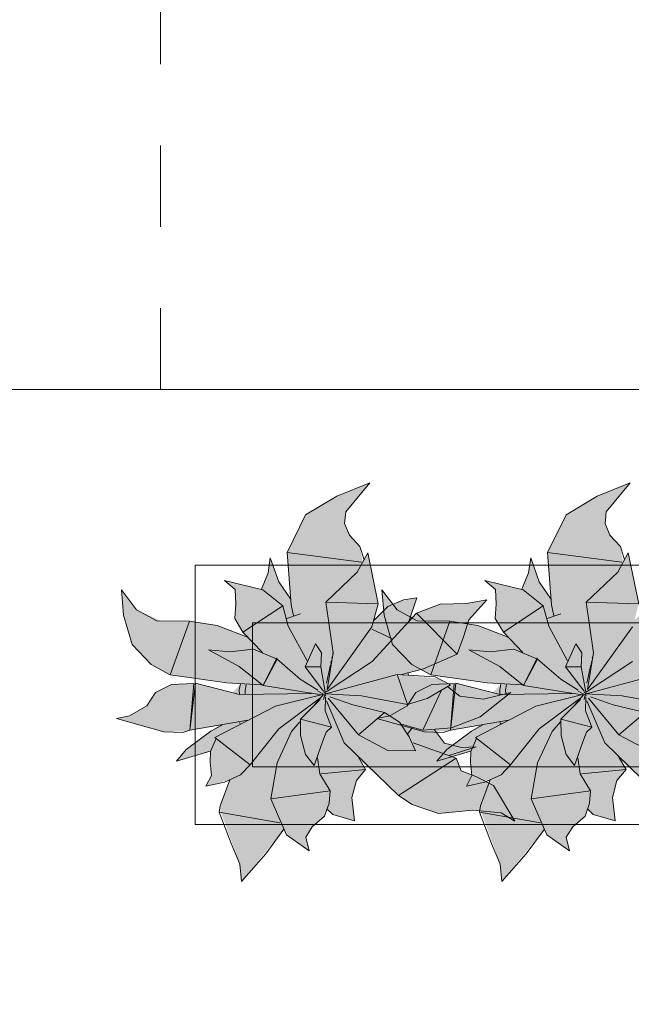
# Model space of a CAD drawing. Header units: millimetres. Extents: x -59761 to 112741, y -57975 to 46221.
# Tile 409 of 421: x 93136 to 94198, y -10067 to -8358. Entities that reach past the tile are written whole.
import ezdxf

# ---------------------------------------------------------------- set-up
doc = ezdxf.new("R2010")
doc.units = ezdxf.units.MM
for name, pattern in [('короткая штриховая', [282.222222, 141.111111, -141.111111]), ('Штриховая', [564.444447, 282.222223, -282.222223]), ('Штрихпунктирная', [670.277762, 352.777767, -176.388884, 0, -141.111112])]:
    doc.linetypes.add(name, pattern=pattern)
for name, color, linetype in [('Интерьер - Мебель', 7, 'Continuous'), ('Элемент модели - Границы зон', 7, 'Continuous'), ('Элемент Модели - Зона', 7, 'Continuous'), ('Элемент Модели - Оси', 2, 'Continuous')]:
    doc.layers.add(name, color=color, linetype=linetype)

msp = doc.modelspace()

# ---------------------------------------------------------------- hatches: boundary and pattern name
at = {"layer": 'Интерьер - Мебель', "linetype": 'Continuous', "lineweight": 0}
for points in [[(93743.98, -9161.92), (93686.73, -9185.35), (93632.41, -9217.93), (93600.55, -9283.32), (93605.94, -9363.23), (93587.18, -9335.48), (93571.09, -9292.44), (93567.46, -9318.31), (93555.83, -9346.91), (93491.69, -9331.79), (93510.3, -9347.31), (93510.01, -9390.13), (93509.41, -9397.7), (93523.73, -9421.11), (93531.78, -9430.06), (93477.88, -9409.55), (93437.09, -9403.05), (93381, -9401.64), (93339.27, -9382.62), (93312.79, -9347.87), (93316.61, -9391.67), (93331.32, -9442.88), (93364.6, -9477.57), (93397.64, -9495.58), (93519.42, -9511.28), (93505.52, -9526.55), (93441.42, -9509.89), (93399.47, -9511.92), (93371.68, -9526.25), (93356.81, -9548.96), (93326.67, -9566.58), (93304.35, -9571.37), (93386.63, -9594.15), (93425.61, -9593.45), (93482.07, -9582.69), (93430.3, -9621.28), (93408.15, -9645.3), (93467.48, -9628.39), (93467.7, -9658.32), (93468.87, -9669.92), (93459.53, -9688.65), (93500.95, -9677.55), (93483.28, -9728.17), (93518.22, -9823.85), (93521.04, -9853.92), (93594.94, -9763.36), (93599.06, -9773.04), (93638.64, -9800.8), (93632.7, -9776.97), (93644.05, -9759.2), (93665.38, -9740.68), (93669.42, -9729.36), (93679.73, -9737.6), (93717.47, -9749.02), (93712.9, -9708.18), (93720.48, -9678.66), (93736.61, -9659.87), (93724.83, -9641.14), (93793.61, -9704.8), (93817.43, -9720.6), (93863.22, -9735.87), (93922.71, -9730.08), (93971.96, -9734.85), (93995.35, -9749.34), (93958.5, -9687.54), (93902.56, -9661.9), (93893.86, -9640.06), (93881.17, -9635.1), (93928.36, -9620.11), (93903.19, -9621.33), (93873.5, -9613.76), (93856.13, -9590.84), (93885.52, -9587.47), (93935.63, -9568.35), (93988.61, -9526.31), (93941.19, -9537.88), (93900.34, -9532.7), (93878.96, -9516.38), (93883.66, -9512.58), (93862.92, -9501.8), (93797.05, -9495.17), (93837.29, -9484.89), (93895.71, -9459.8), (93915.66, -9399.75), (93947.15, -9365.1), (93911.66, -9371.33), (93866.1, -9372.74), (93825.14, -9388.5), (93811.39, -9403), (93825.16, -9362.01), (93802.42, -9365.49), (93775.39, -9376.87), (93751.14, -9400.71), (93758.53, -9372.12), (93740.5, -9283.96), (93731.34, -9300.57), (93726.75, -9272.97), (93717.62, -9263.08), (93705.88, -9246.74), (93700.19, -9232.66), (93702.31, -9212.69)], [(94195.88, -9161.92), (94138.63, -9185.35), (94084.32, -9217.93), (94052.46, -9283.32), (94057.84, -9363.23), (94039.09, -9335.48), (94023, -9292.44), (94019.36, -9318.31), (94007.73, -9346.91), (93943.59, -9331.79), (93962.2, -9347.31), (93961.91, -9390.13), (93961.31, -9397.7), (93975.63, -9421.11), (93983.68, -9430.06), (93929.78, -9409.55), (93888.99, -9403.05), (93832.91, -9401.64), (93791.17, -9382.62), (93764.69, -9347.87), (93768.51, -9391.67), (93783.23, -9442.88), (93816.5, -9477.57), (93849.54, -9495.58), (93971.32, -9511.28), (93957.42, -9526.55), (93893.32, -9509.89), (93851.37, -9511.92), (93823.59, -9526.25), (93808.71, -9548.96), (93778.57, -9566.58), (93756.25, -9571.37), (93838.54, -9594.15), (93877.51, -9593.45), (93933.97, -9582.69), (93882.2, -9621.28), (93860.05, -9645.3), (93919.38, -9628.39), (93919.61, -9658.32), (93920.77, -9669.92), (93911.44, -9688.65), (93952.86, -9677.55), (93935.19, -9728.17), (93970.12, -9823.85), (93972.94, -9853.92), (94046.84, -9763.36), (94050.97, -9773.04), (94090.54, -9800.8), (94084.61, -9776.97), (94095.95, -9759.2), (94117.28, -9740.68), (94121.32, -9729.36), (94131.63, -9737.6), (94169.38, -9749.02), (94164.8, -9708.18), (94172.38, -9678.66), (94188.51, -9659.87), (94176.73, -9641.14), (94245.52, -9704.8), (94269.33, -9720.6), (94315.12, -9735.87), (94374.62, -9730.08), (94423.86, -9734.85), (94447.26, -9749.34), (94410.4, -9687.54), (94354.46, -9661.9), (94345.76, -9640.06), (94333.07, -9635.1), (94380.26, -9620.11), (94355.09, -9621.33), (94325.4, -9613.76), (94308.03, -9590.84), (94337.42, -9587.47), (94387.53, -9568.35), (94440.51, -9526.31), (94393.09, -9537.88), (94352.24, -9532.7), (94330.86, -9516.38), (94335.56, -9512.58), (94314.82, -9501.8), (94248.96, -9495.17), (94289.19, -9484.89), (94347.61, -9459.8), (94367.56, -9399.75), (94399.05, -9365.1), (94363.56, -9371.33), (94318, -9372.74), (94277.04, -9388.5), (94263.29, -9403), (94277.07, -9362.01), (94254.32, -9365.49), (94227.3, -9376.87), (94203.05, -9400.71), (94210.44, -9372.12), (94192.4, -9283.96), (94183.24, -9300.57), (94178.65, -9272.97), (94169.52, -9263.08), (94157.78, -9246.74), (94152.1, -9232.66), (94154.21, -9212.69)]]:
    msp.add_hatch(color=255, dxfattribs=at).paths.add_polyline_path(points)

# ---------------------------------------------------------------- linework, layer by layer
at = {"layer": 'Интерьер - Мебель', "color": 7, "linetype": 'Continuous', "lineweight": 15}
for p, q in [((93743.98, -9161.92), (93686.73, -9185.35)), ((93743.98, -9161.92), (93686.73, -9185.35)), ((93743.98, -9161.92), (93702.31, -9212.69)), ((93743.98, -9161.92), (93702.31, -9212.69)), ((94195.88, -9161.92), (94138.63, -9185.35)), ((94195.88, -9161.92), (94138.63, -9185.35)), ((94195.88, -9161.92), (94154.21, -9212.69)), ((94195.88, -9161.92), (94154.21, -9212.69)), ((93686.73, -9185.35), (93632.41, -9217.93)), ((93686.73, -9185.35), (93632.41, -9217.93)), ((94138.63, -9185.35), (94084.32, -9217.93)), ((94138.63, -9185.35), (94084.32, -9217.93)), ((93632.41, -9217.93), (93600.55, -9283.32)), ((93632.41, -9217.93), (93600.55, -9283.32)), ((93702.31, -9212.69), (93700.19, -9232.66)), ((93702.31, -9212.69), (93700.19, -9232.66)), ((94084.32, -9217.93), (94052.46, -9283.32)), ((94084.32, -9217.93), (94052.46, -9283.32)), ((94154.21, -9212.69), (94152.1, -9232.66)), ((94154.21, -9212.69), (94152.1, -9232.66)), ((93700.19, -9232.66), (93708.48, -9253.19)), ((93700.19, -9232.66), (93708.48, -9253.19)), ((94152.1, -9232.66), (94160.38, -9253.19)), ((94152.1, -9232.66), (94160.38, -9253.19)), ((93708.48, -9253.19), (93726.75, -9272.97)), ((93708.48, -9253.19), (93726.75, -9272.97)), ((94160.38, -9253.19), (94178.65, -9272.97)), ((94160.38, -9253.19), (94178.65, -9272.97)), ((93726.75, -9272.97), (93734.06, -9295.76)), ((93726.75, -9272.97), (93734.06, -9295.76)), ((94178.65, -9272.97), (94185.96, -9295.76)), ((94178.65, -9272.97), (94185.96, -9295.76)), ((93571.09, -9292.44), (93567.46, -9318.31)), ((93571.09, -9292.44), (93567.46, -9318.31)), ((93571.09, -9292.44), (93586.07, -9333.84)), ((93571.09, -9292.44), (93586.07, -9333.84)), ((93600.55, -9283.32), (93729.55, -9299.61)), ((93600.55, -9283.32), (93607.43, -9373.87)), ((93600.55, -9283.32), (93729.55, -9299.61)), ((93600.55, -9283.32), (93607.43, -9373.87)), ((93740.5, -9283.96), (93722.18, -9317.18)), ((93740.5, -9283.96), (93722.18, -9317.18)), ((93740.5, -9283.96), (93758.53, -9372.12)), ((93740.5, -9283.96), (93758.53, -9372.12)), ((94023, -9292.44), (94019.36, -9318.31)), ((94023, -9292.44), (94019.36, -9318.31)), ((94023, -9292.44), (94037.97, -9333.84)), ((94023, -9292.44), (94037.97, -9333.84)), ((94052.46, -9283.32), (94181.45, -9299.61)), ((94052.46, -9283.32), (94059.33, -9373.87)), ((94052.46, -9283.32), (94181.45, -9299.61)), ((94052.46, -9283.32), (94059.33, -9373.87)), ((94192.4, -9283.96), (94174.08, -9317.18)), ((94192.4, -9283.96), (94174.08, -9317.18)), ((94192.4, -9283.96), (94210.44, -9372.12)), ((94192.4, -9283.96), (94210.44, -9372.12)), ((93567.46, -9318.31), (93555.83, -9346.91)), ((93567.46, -9318.31), (93555.83, -9346.91)), ((93722.18, -9317.18), (93667.34, -9369.38)), ((93722.18, -9317.18), (93667.34, -9369.38)), ((94019.36, -9318.31), (94007.73, -9346.91)), ((94019.36, -9318.31), (94007.73, -9346.91)), ((94174.08, -9317.18), (94119.24, -9369.38)), ((94174.08, -9317.18), (94119.24, -9369.38)), ((93491.69, -9331.79), (93510.3, -9347.31)), ((93491.69, -9331.79), (93558.29, -9348.17)), ((93491.69, -9331.79), (93510.3, -9347.31)), ((93491.69, -9331.79), (93558.29, -9348.17)), ((93586.07, -9333.84), (93605.94, -9363.23)), ((93586.07, -9333.84), (93605.94, -9363.23)), ((93943.59, -9331.79), (93962.2, -9347.31)), ((93943.59, -9331.79), (94010.19, -9348.17)), ((93943.59, -9331.79), (93962.2, -9347.31)), ((93943.59, -9331.79), (94010.19, -9348.17)), ((94037.97, -9333.84), (94057.84, -9363.23)), ((94037.97, -9333.84), (94057.84, -9363.23)), ((93312.79, -9347.87), (93316.61, -9391.67)), ((93312.79, -9347.87), (93339.27, -9382.62)), ((93312.79, -9347.87), (93316.61, -9391.67)), ((93312.79, -9347.87), (93339.27, -9382.62)), ((93510.3, -9347.31), (93511.45, -9372.16)), ((93510.3, -9347.31), (93511.45, -9372.16)), ((93558.29, -9348.17), (93592.66, -9375.65)), ((93558.29, -9348.17), (93592.66, -9375.65)), ((93764.69, -9347.87), (93768.51, -9391.67)), ((93764.69, -9347.87), (93791.17, -9382.62)), ((93764.69, -9347.87), (93768.51, -9391.67)), ((93764.69, -9347.87), (93791.17, -9382.62)), ((93825.16, -9362), (93802.42, -9365.49)), ((93825.16, -9362), (93802.42, -9365.49)), ((93825.16, -9362), (93811.39, -9403)), ((93825.16, -9362), (93811.39, -9403)), ((93962.2, -9347.31), (93963.35, -9372.16)), ((93962.2, -9347.31), (93963.35, -9372.16)), ((94010.19, -9348.17), (94044.56, -9375.65)), ((94010.19, -9348.17), (94044.56, -9375.65)), ((93511.45, -9372.16), (93509.41, -9397.7)), ((93511.45, -9372.16), (93509.41, -9397.7)), ((93592.66, -9375.65), (93523.73, -9421.11)), ((93592.66, -9375.65), (93523.73, -9421.11)), ((93592.66, -9375.65), (93602.36, -9411.21)), ((93592.66, -9375.65), (93602.36, -9411.21)), ((93607.43, -9373.87), (93611.36, -9392.91)), ((93607.43, -9373.87), (93611.36, -9392.91)), ((93667.34, -9369.38), (93758.53, -9372.11)), ((93667.34, -9369.38), (93680.17, -9457.25)), ((93667.34, -9369.38), (93758.53, -9372.11)), ((93667.34, -9369.38), (93680.17, -9457.25)), ((93758.53, -9372.12), (93747.5, -9412.13)), ((93758.53, -9372.12), (93747.5, -9412.13)), ((93775.39, -9376.86), (93751.14, -9400.71)), ((93775.39, -9376.86), (93751.14, -9400.71)), ((93802.42, -9365.49), (93775.39, -9376.86)), ((93802.42, -9365.49), (93775.39, -9376.86)), ((93866.1, -9372.74), (93825.14, -9388.5)), ((93866.1, -9372.74), (93825.14, -9388.5)), ((93911.66, -9371.33), (93866.1, -9372.74)), ((93911.66, -9371.33), (93866.1, -9372.74)), ((93947.15, -9365.1), (93911.66, -9371.33)), ((93947.15, -9365.1), (93911.66, -9371.33)), ((93947.15, -9365.1), (93915.66, -9399.75)), ((93947.15, -9365.1), (93915.66, -9399.75)), ((93963.35, -9372.16), (93961.31, -9397.7)), ((93963.35, -9372.16), (93961.31, -9397.7)), ((94044.56, -9375.65), (93975.63, -9421.11)), ((94044.56, -9375.65), (93975.63, -9421.11)), ((94044.56, -9375.65), (94054.26, -9411.21)), ((94044.56, -9375.65), (94054.26, -9411.21)), ((94059.33, -9373.87), (94063.26, -9392.91)), ((94059.33, -9373.87), (94063.26, -9392.91)), ((94119.24, -9369.38), (94210.44, -9372.11)), ((94119.24, -9369.38), (94132.07, -9457.25)), ((94119.24, -9369.38), (94210.44, -9372.11)), ((94119.24, -9369.38), (94132.07, -9457.25)), ((93316.61, -9391.67), (93331.32, -9442.88)), ((93316.61, -9391.67), (93331.32, -9442.88)), ((93339.27, -9382.62), (93374.32, -9401.59)), ((93339.27, -9382.62), (93374.32, -9401.59)), ((93509.41, -9397.7), (93523.73, -9421.11)), ((93509.41, -9397.7), (93523.73, -9421.11)), ((93623.58, -9389.62), (93599.74, -9397.84)), ((93623.58, -9389.62), (93599.74, -9397.84)), ((93825.14, -9388.5), (93747.95, -9471.99)), ((93825.14, -9388.5), (93747.95, -9471.99)), ((93768.51, -9391.67), (93783.23, -9442.88)), ((93768.51, -9391.67), (93783.23, -9442.88)), ((93791.17, -9382.62), (93826.22, -9401.59)), ((93791.17, -9382.62), (93826.22, -9401.59)), ((93825.14, -9388.5), (93895.71, -9459.8)), ((93825.14, -9388.5), (93895.71, -9459.8)), ((93961.31, -9397.7), (93975.63, -9421.11)), ((93961.31, -9397.7), (93975.63, -9421.11)), ((94075.48, -9389.62), (94051.64, -9397.84)), ((94075.48, -9389.62), (94051.64, -9397.84)), ((93374.32, -9401.59), (93430.7, -9402.04)), ((93374.32, -9401.59), (93430.7, -9402.04)), ((93430.7, -9402.04), (93397.64, -9495.58)), ((93430.7, -9402.04), (93397.64, -9495.58)), ((93430.7, -9402.04), (93479.19, -9409.76)), ((93430.7, -9402.04), (93479.19, -9409.76)), ((93479.19, -9409.76), (93531.78, -9430.06)), ((93479.19, -9409.76), (93531.78, -9430.06)), ((93602.36, -9411.21), (93634.99, -9471.09)), ((93602.36, -9411.21), (93634.99, -9471.09)), ((93747.5, -9412.13), (93669.87, -9520.82)), ((93747.5, -9412.13), (93669.87, -9520.82)), ((93826.22, -9401.59), (93882.61, -9402.04)), ((93826.22, -9401.59), (93882.61, -9402.04)), ((93882.61, -9402.04), (93849.54, -9495.58)), ((93882.61, -9402.04), (93849.54, -9495.58)), ((93882.61, -9402.04), (93931.09, -9409.76)), ((93882.61, -9402.04), (93931.09, -9409.76)), ((93915.66, -9399.75), (93906.48, -9429.6)), ((93915.66, -9399.75), (93906.48, -9429.6)), ((93931.09, -9409.76), (93983.68, -9430.06)), ((93931.09, -9409.76), (93983.68, -9430.06)), ((94054.26, -9411.21), (94086.89, -9471.09)), ((94054.26, -9411.21), (94086.89, -9471.09)), ((94199.41, -9412.13), (94121.78, -9520.82)), ((94199.41, -9412.13), (94121.78, -9520.82)), ((93523.73, -9421.11), (93557.62, -9456.57)), ((93523.73, -9421.11), (93557.62, -9456.57)), ((93747.46, -9416.37), (93782.23, -9432.33)), ((93747.46, -9416.37), (93782.23, -9432.33)), ((93906.48, -9429.6), (93895.71, -9459.8)), ((93906.48, -9429.6), (93895.71, -9459.8)), ((93975.63, -9421.11), (94009.52, -9456.57)), ((93975.63, -9421.11), (94009.52, -9456.57)), ((93331.32, -9442.88), (93364.6, -9477.57)), ((93331.32, -9442.88), (93364.6, -9477.57)), ((93649.56, -9441.52), (93631.74, -9481.59)), ((93649.56, -9441.52), (93631.74, -9481.59)), ((93649.56, -9441.52), (93659.78, -9457.45)), ((93649.56, -9441.52), (93659.78, -9457.45)), ((93783.23, -9442.88), (93816.5, -9477.57)), ((93783.23, -9442.88), (93816.5, -9477.57)), ((94101.47, -9441.52), (94083.64, -9481.59)), ((94101.47, -9441.52), (94083.64, -9481.59)), ((94101.47, -9441.52), (94111.69, -9457.45)), ((94101.47, -9441.52), (94111.69, -9457.45)), ((93463.8, -9452.1), (93500.62, -9455.35)), ((93463.8, -9452.1), (93517.38, -9481.04)), ((93463.8, -9452.1), (93500.62, -9455.35)), ((93463.8, -9452.1), (93517.38, -9481.04)), ((93541.74, -9450.71), (93500.62, -9455.35)), ((93541.74, -9450.71), (93500.62, -9455.35)), ((93541.74, -9450.71), (93583.17, -9468.31)), ((93541.74, -9450.71), (93583.17, -9468.31)), ((93582.34, -9465.7), (93558.63, -9514.02)), ((93582.34, -9465.7), (93558.63, -9514.02)), ((93582.34, -9465.7), (93583.17, -9468.31)), ((93582.34, -9465.7), (93583.17, -9468.31)), ((93659.78, -9457.45), (93658.92, -9481.34)), ((93659.78, -9457.45), (93658.92, -9481.34)), ((93680.17, -9457.25), (93669.87, -9520.82)), ((93680.17, -9457.25), (93669.87, -9520.82)), ((93678.44, -9464.39), (93677.95, -9466.62)), ((93678.44, -9464.39), (93677.95, -9466.62)), ((93679.9, -9457.69), (93679.66, -9458.81)), ((93679.9, -9457.69), (93679.66, -9458.81)), ((93895.71, -9459.8), (93837.29, -9484.89)), ((93895.71, -9459.8), (93837.29, -9484.89)), ((93915.7, -9452.1), (93952.53, -9455.35)), ((93915.7, -9452.1), (93969.28, -9481.04)), ((93915.7, -9452.1), (93952.53, -9455.35)), ((93915.7, -9452.1), (93969.28, -9481.04)), ((93993.64, -9450.71), (93952.53, -9455.35)), ((93993.64, -9450.71), (93952.53, -9455.35)), ((93993.64, -9450.71), (94035.07, -9468.31)), ((93993.64, -9450.71), (94035.07, -9468.31)), ((94034.24, -9465.7), (94010.53, -9514.02)), ((94034.24, -9465.7), (94010.53, -9514.02)), ((94034.24, -9465.7), (94035.07, -9468.31)), ((94034.24, -9465.7), (94035.07, -9468.31)), ((94111.69, -9457.45), (94110.82, -9481.34)), ((94111.69, -9457.45), (94110.82, -9481.34)), ((94132.07, -9457.25), (94121.78, -9520.82)), ((94132.07, -9457.25), (94121.78, -9520.82)), ((94130.34, -9464.39), (94129.85, -9466.62)), ((94130.34, -9464.39), (94129.85, -9466.62)), ((94131.8, -9457.69), (94131.56, -9458.81)), ((94131.8, -9457.69), (94131.56, -9458.81)), ((93364.6, -9477.57), (93397.64, -9495.58)), ((93364.6, -9477.57), (93397.64, -9495.58)), ((93517.38, -9481.04), (93558.63, -9514.02)), ((93517.38, -9481.04), (93558.63, -9514.02)), ((93583.17, -9468.31), (93558.63, -9514.02)), ((93583.17, -9468.31), (93558.63, -9514.02)), ((93583.17, -9468.31), (93623.24, -9502.94)), ((93583.17, -9468.31), (93623.24, -9502.94)), ((93658.92, -9481.34), (93631.74, -9481.59)), ((93658.92, -9481.34), (93631.74, -9481.59)), ((93631.74, -9481.59), (93663.75, -9523.87)), ((93631.74, -9481.59), (93663.75, -9523.87)), ((93658.92, -9481.34), (93667.2, -9528.43)), ((93658.92, -9481.34), (93667.2, -9528.43)), ((93747.95, -9471.99), (93667.88, -9524.75)), ((93747.95, -9471.99), (93667.88, -9524.75)), ((93675.52, -9477.78), (93668.47, -9510.1)), ((93675.52, -9477.78), (93668.47, -9510.1)), ((93676.98, -9471.09), (93676.01, -9475.55)), ((93676.98, -9471.09), (93676.01, -9475.55)), ((93816.5, -9477.57), (93849.54, -9495.58)), ((93816.5, -9477.57), (93849.54, -9495.58)), ((93969.28, -9481.04), (94010.53, -9514.02)), ((93969.28, -9481.04), (94010.53, -9514.02)), ((94035.07, -9468.31), (94010.53, -9514.02)), ((94035.07, -9468.31), (94010.53, -9514.02)), ((94035.07, -9468.31), (94075.14, -9502.94)), ((94035.07, -9468.31), (94075.14, -9502.94)), ((94110.82, -9481.34), (94083.64, -9481.59)), ((94110.82, -9481.34), (94083.64, -9481.59)), ((94083.64, -9481.59), (94115.65, -9523.87)), ((94083.64, -9481.59), (94115.65, -9523.87)), ((94110.82, -9481.34), (94119.1, -9528.43)), ((94110.82, -9481.34), (94119.1, -9528.43)), ((94199.85, -9471.99), (94119.79, -9524.75)), ((94199.85, -9471.99), (94119.79, -9524.75)), ((94127.42, -9477.78), (94120.37, -9510.1)), ((94127.42, -9477.78), (94120.37, -9510.1)), ((94128.88, -9471.09), (94127.91, -9475.55)), ((94128.88, -9471.09), (94127.91, -9475.55)), ((93397.64, -9495.58), (93495.79, -9509.37)), ((93397.64, -9495.58), (93495.79, -9509.37)), ((93791.05, -9494.81), (93667.2, -9528.43)), ((93791.05, -9494.81), (93667.2, -9528.43)), ((93791.05, -9494.81), (93857.08, -9498.76)), ((93791.05, -9494.81), (93809.38, -9546.65)), ((93791.05, -9494.81), (93857.08, -9498.76)), ((93791.05, -9494.81), (93809.38, -9546.65)), ((93837.29, -9484.89), (93797.08, -9495.16)), ((93837.29, -9484.89), (93797.08, -9495.16)), ((93809.66, -9491.57), (93811.06, -9495.93)), ((93809.66, -9491.57), (93811.06, -9495.93)), ((93849.54, -9495.58), (93947.69, -9509.37)), ((93849.54, -9495.58), (93947.69, -9509.37)), ((93857.08, -9498.76), (93883.66, -9512.58)), ((93857.08, -9498.76), (93883.66, -9512.58)), ((94242.95, -9494.81), (94119.1, -9528.43)), ((94242.95, -9494.81), (94119.1, -9528.43)), ((93399.47, -9511.92), (93371.68, -9526.25)), ((93399.47, -9511.92), (93371.68, -9526.25)), ((93438.23, -9510.57), (93399.47, -9511.92)), ((93438.23, -9510.57), (93399.47, -9511.92)), ((93438.23, -9510.57), (93431.78, -9591.43)), ((93438.23, -9510.57), (93431.78, -9591.43)), ((93441.42, -9509.89), (93432.3, -9587.03)), ((93441.42, -9509.89), (93432.3, -9587.03)), ((93441.42, -9509.89), (93517.89, -9529.77)), ((93441.42, -9509.89), (93517.89, -9529.77)), ((93495.79, -9509.37), (93555.8, -9512.58)), ((93495.79, -9509.37), (93555.8, -9512.58)), ((93519.42, -9511.28), (93517.4, -9521.35)), ((93519.42, -9511.28), (93517.4, -9521.35)), ((93529.29, -9512.55), (93527.44, -9521.82)), ((93529.29, -9512.55), (93527.44, -9521.82)), ((93558.63, -9514.02), (93660.66, -9529.93)), ((93558.63, -9514.02), (93660.66, -9529.93)), ((93623.24, -9502.94), (93653.6, -9522.13)), ((93623.24, -9502.94), (93653.6, -9522.13)), ((93851.37, -9511.92), (93823.59, -9526.25)), ((93851.37, -9511.92), (93823.59, -9526.25)), ((93883.66, -9512.58), (93843.62, -9536.51)), ((93883.66, -9512.58), (93843.62, -9536.51)), ((93890.13, -9510.57), (93851.37, -9511.92)), ((93890.13, -9510.57), (93851.37, -9511.92)), ((93878.96, -9516.38), (93900.34, -9532.7)), ((93878.96, -9516.38), (93900.34, -9532.7)), ((93890.13, -9510.57), (93883.68, -9591.43)), ((93890.13, -9510.57), (93883.68, -9591.43)), ((93893.32, -9509.89), (93884.2, -9587.03)), ((93893.32, -9509.89), (93884.2, -9587.03)), ((93893.32, -9509.89), (93969.79, -9529.77)), ((93893.32, -9509.89), (93969.79, -9529.77)), ((93947.69, -9509.37), (94007.7, -9512.58)), ((93947.69, -9509.37), (94007.7, -9512.58)), ((93971.32, -9511.28), (93969.31, -9521.35)), ((93971.32, -9511.28), (93969.31, -9521.35)), ((93981.19, -9512.55), (93979.34, -9521.82)), ((93981.19, -9512.55), (93979.34, -9521.82)), ((94010.53, -9514.02), (94112.56, -9529.93)), ((94010.53, -9514.02), (94112.56, -9529.93)), ((94075.14, -9502.94), (94105.5, -9522.13)), ((94075.14, -9502.94), (94105.5, -9522.13)), ((93371.68, -9526.25), (93356.81, -9548.96)), ((93371.68, -9526.25), (93356.81, -9548.96)), ((93517.4, -9521.35), (93517.85, -9529.15)), ((93517.4, -9521.35), (93517.85, -9529.15)), ((93642.82, -9527.63), (93517.89, -9529.77)), ((93642.82, -9527.63), (93517.89, -9529.77)), ((93527.44, -9521.82), (93527.81, -9528.36)), ((93527.44, -9521.82), (93527.81, -9528.36)), ((93661.61, -9529.8), (93580.32, -9549.79)), ((93661.61, -9529.8), (93580.32, -9549.79)), ((93662.83, -9530.08), (93648.37, -9546.98)), ((93662.83, -9530.08), (93648.37, -9546.98)), ((93653.76, -9523.56), (93667.65, -9531.02)), ((93653.76, -9523.56), (93667.65, -9531.02)), ((93665.6, -9530.08), (93663.69, -9538)), ((93665.6, -9530.08), (93663.69, -9538)), ((93664.05, -9524.42), (93667.65, -9531.02)), ((93664.05, -9524.42), (93667.65, -9531.02)), ((93666.7, -9525.56), (93666.15, -9527.82)), ((93666.7, -9525.56), (93666.15, -9527.82)), ((93666.34, -9527.29), (93667.2, -9528.43)), ((93666.34, -9527.29), (93667.2, -9528.43)), ((93667.05, -9533.85), (93666.4, -9557.81)), ((93667.05, -9533.85), (93666.4, -9557.81)), ((93667.2, -9528.43), (93729.6, -9531.7)), ((93667.2, -9528.43), (93729.6, -9531.7)), ((93674.7, -9533.52), (93714.23, -9547.55)), ((93674.7, -9533.52), (93714.23, -9547.55)), ((93729.6, -9531.7), (93809.38, -9546.65)), ((93729.6, -9531.7), (93809.38, -9546.65)), ((93823.59, -9526.25), (93808.71, -9548.96)), ((93823.59, -9526.25), (93808.71, -9548.96)), ((93867.89, -9523.32), (93835.59, -9591.22)), ((93867.89, -9523.32), (93835.59, -9591.22)), ((93900.34, -9532.7), (93941.19, -9537.88)), ((93900.34, -9532.7), (93941.19, -9537.88)), ((93988.61, -9526.31), (93935.63, -9568.35)), ((93988.61, -9526.31), (93935.63, -9568.35)), ((93988.61, -9526.31), (93941.19, -9537.88)), ((93988.61, -9526.31), (93941.19, -9537.88)), ((93969.31, -9521.35), (93969.75, -9529.15)), ((93969.31, -9521.35), (93969.75, -9529.15)), ((94094.72, -9527.63), (93969.79, -9529.77)), ((94094.72, -9527.63), (93969.79, -9529.77)), ((93979.34, -9521.82), (93979.71, -9528.36)), ((93979.34, -9521.82), (93979.71, -9528.36)), ((94113.51, -9529.8), (94032.22, -9549.79)), ((94113.51, -9529.8), (94032.22, -9549.79)), ((94114.73, -9530.08), (94100.27, -9546.98)), ((94114.73, -9530.08), (94100.27, -9546.98)), ((94105.66, -9523.56), (94119.55, -9531.02)), ((94105.66, -9523.56), (94119.55, -9531.02)), ((94117.51, -9530.08), (94115.59, -9538)), ((94117.51, -9530.08), (94115.59, -9538)), ((94115.95, -9524.42), (94119.55, -9531.02)), ((94115.95, -9524.42), (94119.55, -9531.02)), ((94118.6, -9525.56), (94118.05, -9527.82)), ((94118.6, -9525.56), (94118.05, -9527.82)), ((94118.24, -9527.29), (94119.1, -9528.43)), ((94118.24, -9527.29), (94119.1, -9528.43)), ((94118.96, -9533.85), (94118.3, -9557.81)), ((94118.96, -9533.85), (94118.3, -9557.81)), ((94119.1, -9528.43), (94181.5, -9531.7)), ((94119.1, -9528.43), (94181.5, -9531.7)), ((94126.6, -9533.52), (94166.13, -9547.55)), ((94126.6, -9533.52), (94166.13, -9547.55)), ((94181.5, -9531.7), (94261.28, -9546.65)), ((94181.5, -9531.7), (94261.28, -9546.65)), ((93356.81, -9548.96), (93326.67, -9566.58)), ((93356.81, -9548.96), (93326.67, -9566.58)), ((93580.32, -9549.79), (93475.14, -9604.43)), ((93580.32, -9549.79), (93475.14, -9604.43)), ((93656.41, -9536.48), (93586.07, -9588.99)), ((93656.41, -9536.48), (93586.07, -9588.99)), ((93657.54, -9538.18), (93623.43, -9572.61)), ((93657.54, -9538.18), (93623.43, -9572.61)), ((93668.73, -9540.3), (93699.57, -9613.44)), ((93668.73, -9540.3), (93699.57, -9613.44)), ((93671.43, -9535.62), (93724.16, -9599.79)), ((93671.43, -9535.62), (93724.16, -9599.79)), ((93714.23, -9547.55), (93769.59, -9560.76)), ((93714.23, -9547.55), (93769.59, -9560.76)), ((93808.71, -9548.96), (93778.57, -9566.58)), ((93808.71, -9548.96), (93778.57, -9566.58)), ((93843.62, -9536.51), (93809.38, -9546.65)), ((93843.62, -9536.51), (93809.38, -9546.65)), ((94032.22, -9549.79), (93927.04, -9604.43)), ((94032.22, -9549.79), (93927.04, -9604.43)), ((94108.32, -9536.48), (94037.98, -9588.99)), ((94108.32, -9536.48), (94037.98, -9588.99)), ((94109.44, -9538.18), (94075.33, -9572.61)), ((94109.44, -9538.18), (94075.33, -9572.61)), ((94120.63, -9540.3), (94151.47, -9613.44)), ((94120.63, -9540.3), (94151.47, -9613.44)), ((94123.33, -9535.62), (94176.07, -9599.79)), ((94123.33, -9535.62), (94176.07, -9599.79)), ((94166.13, -9547.55), (94221.5, -9560.76)), ((94166.13, -9547.55), (94221.5, -9560.76)), ((93326.67, -9566.58), (93304.35, -9571.37)), ((93326.67, -9566.58), (93304.35, -9571.37)), ((93666.4, -9557.81), (93677.19, -9586.17)), ((93666.4, -9557.81), (93677.19, -9586.17)), ((93769.59, -9560.76), (93724.16, -9599.79)), ((93769.59, -9560.76), (93724.16, -9599.79)), ((93778.57, -9566.58), (93756.25, -9571.37)), ((93778.57, -9566.58), (93756.25, -9571.37)), ((93769.59, -9560.76), (93795.42, -9577.53)), ((93769.59, -9560.76), (93795.42, -9577.53)), ((93935.63, -9568.35), (93885.52, -9587.47)), ((93935.63, -9568.35), (93885.52, -9587.47)), ((94118.3, -9557.81), (94129.09, -9586.17)), ((94118.3, -9557.81), (94129.09, -9586.17)), ((94221.5, -9560.76), (94176.07, -9599.79)), ((94221.5, -9560.76), (94176.07, -9599.79)), ((93304.35, -9571.37), (93386.63, -9594.15)), ((93304.35, -9571.37), (93386.63, -9594.15)), ((93532.36, -9573.94), (93431.78, -9591.43)), ((93532.36, -9573.94), (93431.78, -9591.43)), ((93488.17, -9582), (93468.19, -9593.38)), ((93488.17, -9582), (93468.19, -9593.38)), ((93517.66, -9578.25), (93519.14, -9580.51)), ((93517.66, -9578.25), (93519.14, -9580.51)), ((93622.59, -9577.12), (93608.13, -9594.02)), ((93622.59, -9577.12), (93608.13, -9594.02)), ((93623.43, -9572.61), (93677.19, -9586.17)), ((93623.43, -9572.61), (93623.82, -9600.41)), ((93623.43, -9572.61), (93677.19, -9586.17)), ((93623.43, -9572.61), (93623.82, -9600.41)), ((93756.25, -9571.37), (93838.54, -9594.15)), ((93756.25, -9571.37), (93838.54, -9594.15)), ((93795.42, -9577.53), (93812.17, -9603.21)), ((93795.42, -9577.53), (93812.17, -9603.21)), ((93798.95, -9581.04), (93835.59, -9591.22)), ((93798.95, -9581.04), (93835.59, -9591.22)), ((93984.26, -9573.94), (93883.68, -9591.43)), ((93984.26, -9573.94), (93883.68, -9591.43)), ((93940.07, -9582), (93920.09, -9593.38)), ((93940.07, -9582), (93920.09, -9593.38)), ((93969.56, -9578.25), (93971.04, -9580.51)), ((93969.56, -9578.25), (93971.04, -9580.51)), ((94074.49, -9577.12), (94060.03, -9594.02)), ((94074.49, -9577.12), (94060.03, -9594.02)), ((94075.33, -9572.61), (94129.09, -9586.17)), ((94075.33, -9572.61), (94075.72, -9600.41)), ((94075.33, -9572.61), (94129.09, -9586.17)), ((94075.33, -9572.61), (94075.72, -9600.41)), ((93386.63, -9594.15), (93419.44, -9595.47)), ((93386.63, -9594.15), (93419.44, -9595.47)), ((93431.78, -9591.43), (93419.44, -9595.47)), ((93431.78, -9591.43), (93419.44, -9595.47)), ((93468.19, -9593.38), (93425.45, -9624.86)), ((93468.19, -9593.38), (93425.45, -9624.86)), ((93586.07, -9588.99), (93536.17, -9651.29)), ((93586.07, -9588.99), (93536.17, -9651.29)), ((93608.13, -9594.02), (93582.91, -9648.23)), ((93608.13, -9594.02), (93582.91, -9648.23)), ((93623.82, -9600.41), (93632.5, -9633.92)), ((93623.82, -9600.41), (93632.5, -9633.92)), ((93668.12, -9595.09), (93661.56, -9611.83)), ((93668.12, -9595.09), (93661.56, -9611.83)), ((93677.19, -9586.17), (93668.12, -9595.09)), ((93677.19, -9586.17), (93668.12, -9595.09)), ((93724.16, -9599.79), (93775.32, -9626.46)), ((93724.16, -9599.79), (93775.32, -9626.46)), ((93817.24, -9587.17), (93809.5, -9598.33)), ((93817.24, -9587.17), (93809.5, -9598.33)), ((93885.52, -9587.47), (93835.59, -9591.22)), ((93885.52, -9587.47), (93835.59, -9591.22)), ((93838.54, -9594.15), (93871.34, -9595.47)), ((93838.54, -9594.15), (93871.34, -9595.47)), ((93856.13, -9590.84), (93873.5, -9613.76)), ((93856.13, -9590.84), (93873.5, -9613.76)), ((93883.68, -9591.43), (93871.34, -9595.47)), ((93883.68, -9591.43), (93871.34, -9595.47)), ((93920.09, -9593.38), (93877.35, -9624.86)), ((93920.09, -9593.38), (93877.35, -9624.86)), ((94037.98, -9588.99), (93988.08, -9651.29)), ((94037.98, -9588.99), (93988.08, -9651.29)), ((94060.04, -9594.02), (94034.81, -9648.23)), ((94060.04, -9594.02), (94034.81, -9648.23)), ((94075.72, -9600.41), (94084.4, -9633.92)), ((94075.72, -9600.41), (94084.4, -9633.92)), ((94120.02, -9595.09), (94113.46, -9611.83)), ((94120.02, -9595.09), (94113.46, -9611.83)), ((94129.09, -9586.17), (94120.02, -9595.09)), ((94129.09, -9586.17), (94120.02, -9595.09)), ((94176.07, -9599.79), (94227.22, -9626.46)), ((94176.07, -9599.79), (94227.22, -9626.46)), ((93477.18, -9606), (93467.48, -9628.39)), ((93477.18, -9606), (93467.48, -9628.39)), ((93475.14, -9604.43), (93536.17, -9651.29)), ((93475.14, -9604.43), (93536.17, -9651.29)), ((93661.56, -9611.83), (93647.34, -9652.53)), ((93661.56, -9611.83), (93647.34, -9652.53)), ((93699.57, -9613.44), (93793.61, -9704.8)), ((93699.57, -9613.44), (93793.61, -9704.8)), ((93812.17, -9603.21), (93823.31, -9627.31)), ((93812.17, -9603.21), (93823.31, -9627.31)), ((93818.88, -9613.22), (93893.86, -9640.06)), ((93818.88, -9613.22), (93893.86, -9640.06)), ((93873.5, -9613.76), (93903.19, -9621.33)), ((93873.5, -9613.76), (93903.19, -9621.33)), ((93929.08, -9606), (93919.38, -9628.39)), ((93929.08, -9606), (93919.38, -9628.39)), ((93927.04, -9604.43), (93988.08, -9651.29)), ((93927.04, -9604.43), (93988.08, -9651.29)), ((94113.46, -9611.83), (94099.24, -9652.53)), ((94113.46, -9611.83), (94099.24, -9652.53)), ((94151.47, -9613.44), (94245.52, -9704.8)), ((94151.47, -9613.44), (94245.52, -9704.8)), ((93425.45, -9624.86), (93408.15, -9645.3)), ((93425.45, -9624.86), (93408.15, -9645.3)), ((93466.81, -9627.75), (93408.15, -9645.3)), ((93466.81, -9627.75), (93408.15, -9645.3)), ((93467.48, -9628.39), (93466.54, -9646.71)), ((93467.48, -9628.39), (93466.54, -9646.71)), ((93632.5, -9633.92), (93647.34, -9652.53)), ((93632.5, -9633.92), (93647.34, -9652.53)), ((93775.32, -9626.46), (93823.31, -9627.31)), ((93775.32, -9626.46), (93823.31, -9627.31)), ((93877.35, -9624.86), (93860.05, -9645.3)), ((93877.35, -9624.86), (93860.05, -9645.3)), ((93918.72, -9627.75), (93860.05, -9645.3)), ((93918.72, -9627.75), (93860.05, -9645.3)), ((93928.36, -9620.11), (93881.17, -9635.1)), ((93928.36, -9620.11), (93881.17, -9635.1)), ((93928.36, -9620.11), (93903.19, -9621.33)), ((93928.36, -9620.11), (93903.19, -9621.33)), ((93919.38, -9628.39), (93918.44, -9646.71)), ((93919.38, -9628.39), (93918.44, -9646.71)), ((94084.4, -9633.92), (94099.24, -9652.53)), ((94084.4, -9633.92), (94099.24, -9652.53)), ((93466.54, -9646.71), (93468.87, -9669.92)), ((93466.54, -9646.71), (93468.87, -9669.92)), ((93536.17, -9651.29), (93519.63, -9668.79)), ((93536.17, -9651.29), (93519.63, -9668.79)), ((93582.91, -9648.23), (93572.19, -9710.49)), ((93582.91, -9648.23), (93572.19, -9710.49)), ((93652.86, -9639.63), (93657.14, -9667.16)), ((93652.86, -9639.63), (93657.14, -9667.16)), ((93723.98, -9638.51), (93736.61, -9659.87)), ((93723.98, -9638.51), (93736.61, -9659.87)), ((93727.63, -9640.27), (93724.83, -9641.14)), ((93727.63, -9640.27), (93724.83, -9641.14)), ((93893.86, -9640.06), (93793.61, -9704.8)), ((93893.86, -9640.06), (93793.61, -9704.8)), ((93893.86, -9640.06), (93902.56, -9661.9)), ((93893.86, -9640.06), (93902.56, -9661.9)), ((93918.44, -9646.71), (93920.77, -9669.92)), ((93918.44, -9646.71), (93920.77, -9669.92)), ((93988.08, -9651.29), (93971.53, -9668.79)), ((93988.08, -9651.29), (93971.53, -9668.79)), ((94034.81, -9648.23), (94024.1, -9710.49)), ((94034.81, -9648.23), (94024.1, -9710.49)), ((94104.76, -9639.63), (94109.05, -9667.16)), ((94104.76, -9639.63), (94109.05, -9667.16)), ((94175.89, -9638.51), (94188.51, -9659.87)), ((94175.89, -9638.51), (94188.51, -9659.87)), ((94179.53, -9640.27), (94176.73, -9641.14)), ((94179.53, -9640.27), (94176.73, -9641.14)), ((93468.87, -9669.92), (93459.53, -9688.65)), ((93468.87, -9669.92), (93459.53, -9688.65)), ((93519.63, -9668.79), (93491.42, -9681.81)), ((93519.63, -9668.79), (93491.42, -9681.81)), ((93657.14, -9667.16), (93675.15, -9696.76)), ((93657.14, -9667.16), (93675.15, -9696.76)), ((93736.61, -9659.87), (93659.41, -9667.14)), ((93736.61, -9659.87), (93659.41, -9667.14)), ((93736.61, -9659.87), (93720.48, -9678.66)), ((93736.61, -9659.87), (93720.48, -9678.66)), ((93902.56, -9661.9), (93927.89, -9671.8)), ((93902.56, -9661.9), (93927.89, -9671.8)), ((93920.77, -9669.92), (93911.44, -9688.65)), ((93920.77, -9669.92), (93911.44, -9688.65)), ((93971.53, -9668.79), (93943.33, -9681.81)), ((93971.53, -9668.79), (93943.33, -9681.81)), ((94109.05, -9667.16), (94127.06, -9696.76)), ((94109.05, -9667.16), (94127.06, -9696.76)), ((94188.51, -9659.87), (94111.31, -9667.14)), ((94188.51, -9659.87), (94111.31, -9667.14)), ((94188.51, -9659.87), (94172.38, -9678.66)), ((94188.51, -9659.87), (94172.38, -9678.66)), ((93491.42, -9681.81), (93459.53, -9688.65)), ((93491.42, -9681.81), (93459.53, -9688.65)), ((93500.95, -9677.55), (93484, -9722.44)), ((93500.95, -9677.55), (93484, -9722.44)), ((93720.48, -9678.66), (93712.9, -9708.18)), ((93720.48, -9678.66), (93712.9, -9708.18)), ((93943.33, -9681.81), (93911.44, -9688.65)), ((93943.33, -9681.81), (93911.44, -9688.65)), ((93927.89, -9671.8), (93958.5, -9687.54)), ((93927.89, -9671.8), (93958.5, -9687.54)), ((93952.86, -9677.55), (93935.9, -9722.44)), ((93952.86, -9677.55), (93935.9, -9722.44)), ((93958.5, -9687.54), (93995.35, -9749.34)), ((93958.5, -9687.54), (93995.35, -9749.34)), ((94172.38, -9678.66), (94164.8, -9708.18)), ((94172.38, -9678.66), (94164.8, -9708.18)), ((93675.15, -9696.76), (93572.19, -9710.49)), ((93675.15, -9696.76), (93572.19, -9710.49)), ((93675.15, -9696.76), (93673.46, -9718.04)), ((93675.15, -9696.76), (93673.46, -9718.04)), ((93793.61, -9704.8), (93817.43, -9720.6)), ((93793.61, -9704.8), (93817.43, -9720.6)), ((94127.06, -9696.76), (94024.1, -9710.49)), ((94127.06, -9696.76), (94024.1, -9710.49)), ((94127.06, -9696.76), (94125.36, -9718.04)), ((94127.06, -9696.76), (94125.36, -9718.04)), ((93572.19, -9710.49), (93599.06, -9773.04)), ((93572.19, -9710.49), (93599.06, -9773.04)), ((93673.46, -9718.04), (93665.38, -9740.68)), ((93673.46, -9718.04), (93665.38, -9740.68)), ((93712.9, -9708.18), (93717.47, -9749.02)), ((93712.9, -9708.18), (93717.47, -9749.02)), ((93817.43, -9720.6), (93863.22, -9735.87)), ((93817.43, -9720.6), (93863.22, -9735.87)), ((94024.1, -9710.49), (94050.97, -9773.04)), ((94024.1, -9710.49), (94050.97, -9773.04)), ((94125.36, -9718.04), (94117.28, -9740.68)), ((94125.36, -9718.04), (94117.28, -9740.68)), ((94164.8, -9708.18), (94169.38, -9749.02)), ((94164.8, -9708.18), (94169.38, -9749.02)), ((93484, -9722.44), (93482.56, -9733.9)), ((93484, -9722.44), (93482.56, -9733.9)), ((93482.56, -9733.9), (93587.89, -9752.01)), ((93482.56, -9733.9), (93503.32, -9788.01)), ((93482.56, -9733.9), (93587.89, -9752.01)), ((93482.56, -9733.9), (93503.32, -9788.01)), ((93669.48, -9727.67), (93679.73, -9737.6)), ((93669.48, -9727.67), (93679.73, -9737.6)), ((93679.73, -9737.6), (93717.47, -9749.02)), ((93679.73, -9737.6), (93717.47, -9749.02)), ((93922.71, -9730.08), (93863.22, -9735.87)), ((93922.71, -9730.08), (93863.22, -9735.87)), ((93922.71, -9730.08), (93971.96, -9734.85)), ((93922.71, -9730.08), (93971.96, -9734.85)), ((93935.9, -9722.44), (93934.47, -9733.9)), ((93935.9, -9722.44), (93934.47, -9733.9)), ((93934.47, -9733.9), (94039.8, -9752.01)), ((93934.47, -9733.9), (93955.22, -9788.01)), ((93934.47, -9733.9), (94039.8, -9752.01)), ((93934.47, -9733.9), (93955.22, -9788.01)), ((93971.96, -9734.85), (93995.35, -9749.34)), ((93971.96, -9734.85), (93995.35, -9749.34)), ((94121.38, -9727.67), (94131.63, -9737.6)), ((94121.38, -9727.67), (94131.63, -9737.6)), ((94131.63, -9737.6), (94169.38, -9749.02)), ((94131.63, -9737.6), (94169.38, -9749.02)), ((93665.38, -9740.68), (93644.05, -9759.2)), ((93665.38, -9740.68), (93644.05, -9759.2)), ((94117.28, -9740.68), (94095.95, -9759.2)), ((94117.28, -9740.68), (94095.95, -9759.2)), ((93594.94, -9763.36), (93563.54, -9805.76)), ((93594.94, -9763.36), (93563.54, -9805.76)), ((93599.06, -9773.04), (93638.64, -9800.8)), ((93599.06, -9773.04), (93638.64, -9800.8)), ((93644.05, -9759.2), (93632.7, -9776.97)), ((93644.05, -9759.2), (93632.7, -9776.97)), ((94046.84, -9763.36), (94015.45, -9805.76)), ((94046.84, -9763.36), (94015.45, -9805.76)), ((94050.97, -9773.04), (94090.54, -9800.8)), ((94050.97, -9773.04), (94090.54, -9800.8)), ((94095.95, -9759.2), (94084.61, -9776.97)), ((94095.95, -9759.2), (94084.61, -9776.97)), ((93503.32, -9788.01), (93518.22, -9823.85)), ((93503.32, -9788.01), (93518.22, -9823.85)), ((93632.7, -9776.97), (93638.64, -9800.8)), ((93632.7, -9776.97), (93638.64, -9800.8)), ((93955.22, -9788.01), (93970.12, -9823.85)), ((93955.22, -9788.01), (93970.12, -9823.85)), ((94084.61, -9776.97), (94090.54, -9800.8)), ((94084.61, -9776.97), (94090.54, -9800.8)), ((93563.54, -9805.76), (93521.04, -9853.92)), ((93563.54, -9805.76), (93521.04, -9853.92)), ((94015.45, -9805.76), (93972.94, -9853.92)), ((94015.45, -9805.76), (93972.94, -9853.92)), ((93518.22, -9823.85), (93521.04, -9853.92)), ((93518.22, -9823.85), (93521.04, -9853.92)), ((93970.12, -9823.85), (93972.94, -9853.92)), ((93970.12, -9823.85), (93972.94, -9853.92))]:
    msp.add_line(p, q, dxfattribs=at)
at = {"layer": 'Интерьер - Мебель', "color": 7, "linetype": 'Continuous', "lineweight": 5}
for p, q in [((95240.54, -9304.88), (93440.54, -9304.88)), ((93440.54, -9304.88), (93440.54, -9754.88)), ((95140.54, -9404.88), (93540.54, -9404.88)), ((93540.54, -9404.88), (93540.54, -9654.88)), ((93540.54, -9654.88), (95140.54, -9654.88)), ((93440.54, -9754.88), (95240.54, -9754.88))]:
    msp.add_line(p, q, dxfattribs=at)
at = {"layer": 'Интерьер - Мебель', "color": 7, "linetype": 'короткая штриховая', "lineweight": 15}
msp.add_lwpolyline([(96025, -9000), (93380.68, -9000), (93380.68, -6643.93), (96025, -6643.93)], close=True, dxfattribs=at)
at = {"layer": 'Элемент модели - Границы зон', "color": 7, "linetype": 'короткая штриховая', "lineweight": 15}
for points in [[(96025, -9000), (94825, -9000), (75238.88, -9000), (75238.88, -16794.88), (75850, -16794.88), (75850, -35690.78)], [(75850, -35699.94), (75850, -16794.88), (77696.33, -16794.88), (77696.33, -14421.89), (79332.5, -14421.89), (79332.5, -11247.67), (77696.33, -11247.67), (77696.33, -9000), (80700, -9000), (80700, -9300), (81300, -9300), (81300, -9000), (89700, -9000), (89700, -9300), (90300, -9300), (90300, -9000), (94825, -9000), (96025, -9000), (96025, -18150)]]:
    msp.add_lwpolyline(points, dxfattribs=at)
at = {"layer": 'Элемент Модели - Зона', "color": 253, "linetype": 'Штриховая', "lineweight": 15, "flags": 128}
for points in [[(87517.1, -9000), (89700, -9000), (89700, -8700), (90300, -8700), (90300, -9000), (96025, -9000), (96025, -8500), (96025, -5480), (96025, -320), (87517.1, -320)], [(75850, -35690.78), (75850, -35699.94), (77410, -35699.94), (77410, -35679.94), (80725, -35679.94), (80725, -29900), (80700, -29900), (80700, -28400), (80725, -28400), (80725, -27750), (80650, -27750), (80650, -26250), (80725, -26250), (80725, -25600), (80700, -25600), (80700, -24100), (80725, -24100), (80725, -18300), (80700, -18300), (80700, -17700), (81300, -17700), (81300, -18175), (89700, -18175), (89700, -17700), (90300, -17700), (90300, -18175), (96025, -18175), (96025, -9000), (93380.68, -9000), (90300, -9000), (90300, -9300), (89700, -9300), (89700, -9000), (81300, -9000), (81300, -9300), (80700, -9300), (80700, -9000), (77696.33, -9000), (77696.33, -11247.67), (79332.5, -11247.67), (79332.5, -14421.89), (77696.33, -14421.89), (77696.33, -16794.88), (75850, -16794.88)]]:
    msp.add_lwpolyline(points, close=True, dxfattribs=at)
at = {"layer": 'Элемент Модели - Оси', "color": 7, "linetype": 'Штрихпунктирная', "lineweight": 15}
msp.add_line((-57760.58, -9000), (110650, -9000), dxfattribs=at)

doc.saveas('drawing.dxf')
